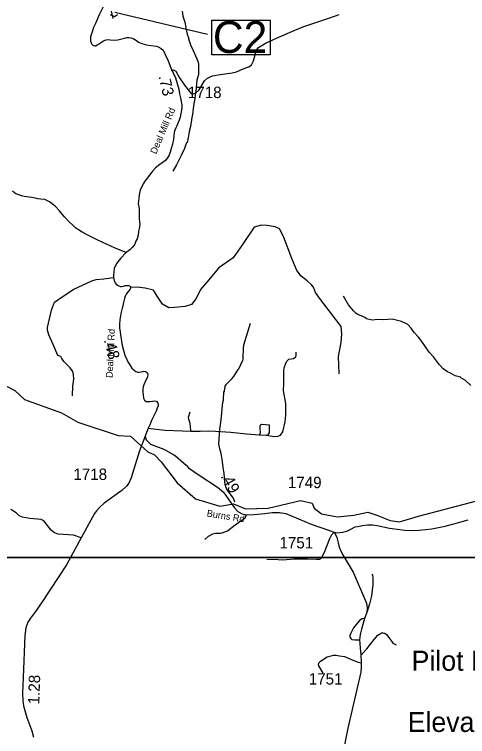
# Model space of a CAD drawing. Extents: x 1159738 to 1321356, y 736314 to 882035.
# Drawn here: x 1280575 to 1285565, y 780324 to 788278 of the extents above; entities that cross this region are included whole.
import ezdxf

# ---------------------------------------------------------------- set-up
doc = ezdxf.new("R2010")
doc.units = 0
for name, color, linetype in [('Exist Geographical Mountain Summit Elevation Number Label', 7, 'Continuous'), ('Exist Geographical Mountain Summit Label', 7, 'Continuous'), ('Exist Hydrographic Creek Single Shore', 7, 'Continuous'), ('Exist Hydrographic Misc Water Feature', 7, 'Continuous'), ('Exist Road Non-System Type 51', 7, 'Continuous'), ('Exist Road Secondary Mileage Hundredths English Label', 7, 'Continuous'), ('Exist Road Secondary Structure Culvert CELL', 7, 'Continuous'), ('Exist Road Secondary Structure Standard Bridge Number Label', 7, 'Continuous'), ('Exist Road Secondary Type 51 Attributed', 7, 'Continuous'), ('Exist Road Secondary Type 51 Label', 7, 'Continuous'), ('Exist Road Secondary Type 51 Number Label', 7, 'Continuous'), ('Map Preparation Inset Cut Line', 7, 'Continuous')]:
    doc.layers.add(name, color=color, linetype=linetype)

msp = doc.modelspace()

# ---------------------------------------------------------------- linework, layer by layer
at = {"layer": 'Exist Hydrographic Creek Single Shore'}
for points in [[(1281630.8, 788278.6), (1281678.3, 788254.9), (1281709.9, 788278.6)], [(1280473.4, 784190.3), (1280580.4, 784135.6), (1280686.4, 784035.1), (1281091.4, 783889.1), (1281272.5, 783786.9), (1281716.2, 783640.7), (1281851.5, 783633.7), (1282045.2, 783458.6), (1282117.5, 783425.9), (1282189.8, 783351.2), (1282366.6, 783118.6), (1282567.2, 782943.5), (1282835.5, 782861.8), (1282879.9, 782868.8), (1282988.6, 782886.9), (1283119, 782834.1), (1283369.8, 782840.7), (1283726.8, 782924.8), (1283855.1, 782894.4), (1283876.1, 782838.4), (1283955.4, 782777.7), (1284134, 782743), (1284311.3, 782764), (1284465.3, 782796.7), (1284565.5, 782762.3), (1284712.6, 782703.3), (1284815.2, 782689.3), (1285024.4, 782749.8), (1285651.6, 782915.1)]]:
    msp.add_lwpolyline(points, dxfattribs=at)
at = {"layer": 'Exist Hydrographic Misc Water Feature'}
for points in [[(1282420.5, 788314.8), (1282430.8, 788258.5), (1282452.8, 788193.8), (1282463.6, 788134), (1282462.8, 788125.5), (1282476.8, 788061), (1282495.3, 788008.4), (1282491.3, 788008.6), (1282494.9, 787996.4), (1282519, 787931.7), (1282532.2, 787907.3), (1282595.8, 787761.3), (1282602.7, 787729.1), (1282603.3, 787617), (1282585.4, 787553.5), (1282573.6, 787427.9), (1282569.4, 787422), (1282564.4, 787390.2), (1282563.2, 787350.2), (1282548.8, 787270.7), (1282537.8, 787175), (1282528.9, 787143.3), (1282512.5, 787042.7), (1282498.8, 786987.4), (1282499.9, 786980.2), (1282476.3, 786864.9), (1282470.3, 786863.1), (1282466.2, 786857.2), (1282446.4, 786801.8), (1282412, 786722.9), (1282360.9, 786620.4), (1282320.7, 786549.7)], [(1285600.3, 784192.5), (1285541.8, 784244.3), (1285490.8, 784276.4), (1285487, 784282), (1285427.3, 784295.9), (1285376.3, 784327.5), (1285344.8, 784342.5), (1285297.7, 784374), (1285257, 784417.3), (1285189.7, 784505.4), (1285143.2, 784556.9), (1285062.7, 784675.4), (1285026.2, 784722.3), (1284977.8, 784776.1), (1284945.2, 784823.1), (1284906.4, 784862.3), (1284886.8, 784874.9), (1284837.4, 784896.5), (1284734.1, 784921.7), (1284637.9, 784912.8), (1284574, 784918.8), (1284519.4, 784911.3), (1284450.1, 784926.7), (1284448.3, 784932.7), (1284444.4, 784934.9), (1284355.5, 784973.6), (1284339.8, 784984.1), (1284308.8, 785013.1), (1284252.7, 785078.9), (1284199.6, 785174.6)], [(1283001.2, 782906.1), (1282990.6, 782939), (1282977.3, 782963.4), (1282915.8, 783045.4), (1282901, 783085.8), (1282892.2, 783126.1), (1282883.3, 783226.5), (1282872, 783283.3), (1282873.3, 783294.7), (1282865.6, 783346.2), (1282867.2, 783355), (1282849.9, 783443.5), (1282835.4, 783492), (1282827.1, 783548.2), (1282838, 783707.9), (1282853.1, 783811.5), (1282871.1, 784006.9), (1282875.8, 784030.8), (1282877, 784070.8), (1282881.5, 784086.6), (1282882.5, 784118.6), (1282886.8, 784126.5), (1282887.3, 784142.4), (1282891.5, 784150.3), (1282896.4, 784182.2), (1282911.2, 784205.7), (1282964.9, 784260), (1282989.8, 784291.2), (1283038.4, 784366), (1283046.4, 784373.5), (1283088.5, 784470.6), (1283093.5, 784476), (1283097.8, 784615.9), (1283102, 784623.8), (1283102.5, 784639.8), (1283173.7, 784877.6)]]:
    msp.add_lwpolyline(points, dxfattribs=at)
at = {"layer": 'Exist Road Non-System Type 51'}
for points in [[(1282306, 787659.4), (1282328.2, 787666.8), (1282353.3, 787653.5), (1282394.6, 787578.1), (1282449.3, 787496.9), (1282502.4, 787430.4), (1282523.1, 787408.2), (1282542.3, 787403.8), (1282568.9, 787409.7), (1282608.7, 787448.1), (1282669.3, 787547.1), (1282701.7, 787576.7), (1282723.9, 787587), (1282757.1, 787599.9), (1282841.3, 787614.7), (1282974.2, 787635.4), (1283019.9, 787647.2), (1283093.8, 787676.8), (1283155.8, 787700.4), (1283186.8, 787722.6), (1283206, 787766.9), (1283231.1, 787846.7), (1283232.6, 787876.3), (1283262.1, 787914.7), (1283346.2, 787964.9), (1283492.4, 788031.4), (1283656, 788101.7), (1283760.9, 788143.1), (1284048.8, 788240.6), (1284150.3, 788278.7)], [(1284149.7, 784319.7), (1284144, 784511.6), (1284172.2, 784664.1), (1284180.7, 784760.1), (1284175, 784841.9), (1284067.8, 784980.2), (1283944.1, 785137.3), (1283890.5, 785213.5), (1283867.9, 785272.8), (1283845.4, 785301), (1283800.2, 785343.4), (1283732.5, 785394.2), (1283684.6, 785456.3), (1283628.2, 785588.9), (1283538.1, 785830), (1283495.8, 785914.7), (1283445, 785940.1), (1283357.6, 785951.4), (1283295.5, 785957), (1283213.7, 785934.5), (1283086.8, 785742.5), (1282985.2, 785595.7), (1282827.3, 785485.6), (1282694.7, 785330.4), (1282624.2, 785248.5), (1282576.2, 785149.7), (1282525.4, 785081.9), (1282454.9, 785059.4), (1282339.2, 785048.1), (1282274.4, 785045.2), (1282206.7, 785084.8), (1282147.4, 785175.1), (1282107.9, 785240), (1282014.8, 785262.6), (1281927.4, 785273.9), (1281854.1, 785271.1)], [(1281214.8, 784075.7), (1281217.8, 784183.5), (1281229.6, 784258.9), (1281225.1, 784310.6), (1281216.3, 784346.1), (1281189.7, 784386), (1281120.3, 784456.9), (1281098.2, 784487.9), (1281084.9, 784510.1), (1281052.4, 784521.9), (1281000.7, 784641.6), (1280953.5, 784749.5), (1280940.2, 784798.7), (1280940.2, 784828.3), (1280984.5, 785021.9), (1281005.2, 785081), (1281015.5, 785109), (1281110, 785175.5), (1281228.2, 785250.9), (1281427.1, 785344.7), (1281474.4, 785358), (1281560, 785363.9), (1281611.7, 785371.3), (1281661.9, 785381.6)], [(1283348.5, 783642.1), (1283436, 783628.1), (1283475.5, 783630.9), (1283506.5, 783645), (1283531.9, 783681.7), (1283557.3, 783789), (1283565.7, 783862.4), (1283565.7, 783992.2), (1283537.5, 784133.4), (1283540.3, 784212.4), (1283543.2, 784271.7), (1283540.3, 784347.9), (1283546, 784384.6), (1283565.7, 784438.2), (1283577, 784460.8), (1283596.8, 784480.6), (1283647.5, 784489.1), (1283675.7, 784506), (1283678.6, 784522.9), (1283678.6, 784556.8)], [(1282516.2, 783688.2), (1282514.1, 783746.3), (1282507.6, 783785.1), (1282494.7, 783821.7), (1282492.5, 783841.1), (1282509.8, 783901.4)], [(1282049.4, 783720.8), (1282104.9, 783711.9), (1282234.1, 783698.9), (1282425.8, 783690.3), (1282516.2, 783688.2)], [(1283274.2, 783647.3), (1283348.5, 783642.1), (1283370.1, 783648.5), (1283383, 783670.1), (1283385.1, 783702.4), (1283383, 783754.1), (1283296.9, 783762.7), (1283283.9, 783754.1), (1283277.5, 783745.5), (1283277.5, 783721.8), (1283279.6, 783670.1), (1283274.2, 783647.3)], [(1282516.2, 783688.2), (1282619.6, 783688.2), (1282716.5, 783690.3), (1282789.7, 783686), (1282957.7, 783677.4), (1283132.1, 783660.2), (1283274.2, 783647.3)], [(1281308.1, 782514.7), (1281227.1, 782541.7), (1281057.3, 782554.6), (1281016.5, 782567.5), (1280977.8, 782597.6), (1280898.3, 782700.9), (1280868.2, 782715.9), (1280745.7, 782724.5), (1280661.8, 782741.7), (1280627.4, 782756.8), (1280593.1, 782786.9), (1280535, 782825.6)], [(1282671, 782496.4), (1282712.9, 782532), (1282759, 782557.2), (1282788.3, 782563.5), (1282821.9, 782563.5), (1282844.9, 782565.6), (1282861.7, 782567.7), (1282920.4, 782588.6), (1283006.3, 782655.8), (1283115.3, 782733.4), (1283131.1, 782765.3)], [(1283355.5, 782278.6), (1283479.1, 782274.5), (1283529.4, 782272.4), (1283651, 782280.7), (1283797.7, 782280.7), (1283896.2, 782276.6), (1283933.9, 782278.6), (1283956.9, 782293.3), (1283990.5, 782356.2), (1284047.1, 782505.2), (1284072.2, 782549.2), (1284095.8, 782575.6)], [(1284509.5, 782111.9), (1284520.1, 782101.3), (1284523, 782073.3), (1284521.1, 781999.9), (1284506.6, 781873.5), (1284486.3, 781785.6), (1284454.5, 781692.4)], [(1284431.4, 781625.8), (1284405.4, 781619.4), (1284376.4, 781601.1), (1284308.9, 781520), (1284279, 781463.1), (1284269.4, 781438), (1284270.3, 781421.6), (1284279, 781403.2), (1284291.6, 781391.7), (1284323.4, 781389.7), (1284376.4, 781390.6)], [(1284389, 781224.1), (1284409.1, 781237.4), (1284455.4, 781291.4), (1284535.4, 781393.8), (1284577.9, 781441), (1284596.2, 781453.6), (1284616.5, 781467.1), (1284636.7, 781467.1), (1284655, 781462.3), (1284672.4, 781446.8), (1284720.6, 781384.1), (1284743.8, 781353.2), (1284777.5, 781333.9)], [(1283973.3, 781023.4), (1283927, 781101.6), (1283923.1, 781119.9), (1283929.9, 781138.2), (1283947.2, 781155.6), (1284018.6, 781201), (1284062, 781212.6), (1284087.1, 781221.2), (1284117, 781219.3), (1284156.5, 781211.6), (1284208.6, 781204.8), (1284268.4, 781179.7), (1284348.5, 781148.9), (1284392.8, 781136.3)]]:
    msp.add_lwpolyline(points, dxfattribs=at)
at = {"layer": 'Exist Road Secondary Structure Culvert CELL'}
msp.add_line((1281662.3, 788232.9), (1281642.9, 788313.9), dxfattribs=at)
at = {"layer": 'Exist Road Secondary Structure Standard Bridge Number Label'}
msp.add_line((1281680.4, 788302.8), (1282699.8, 788060.4), dxfattribs=at)
msp.add_lwpolyline([(1282748.4, 788216), (1283392.6, 788216), (1283392.6, 787833.6), (1282748.4, 787833.6)], close=True, dxfattribs=at)
at = {"layer": 'Exist Road Secondary Type 51 Attributed'}
for points in [[(1281558.8, 788375), (1281508.3, 788274.6), (1281467.9, 788178.9), (1281447.4, 788133.4), (1281432.2, 788087.7), (1281418.5, 788051.3), (1281413.4, 788030.7), (1281410.9, 788007.3), (1281413.4, 787984.5), (1281421.1, 787964), (1281428.1, 787949.7), (1281436.5, 787940.9), (1281447.5, 787934.1), (1281459.5, 787933.2), (1281471.1, 787933.5), (1281487.8, 787943.5), (1281507.7, 787952.9), (1281527.6, 787968.5), (1281538.9, 787976.6), (1281557.2, 787988.4), (1281585.2, 787998.2), (1281606.7, 788000.9), (1281629.9, 787998.2), (1281675.6, 787994.4), (1281712.7, 787997.1), (1281787.8, 788016.7), (1281812.5, 788022.1), (1281835.7, 788023.2), (1281858.3, 788020.5), (1281884.3, 788010.9), (1281918.8, 787992.2), (1281942.6, 787973.9), (1281976.1, 787957), (1282029.1, 787943.5), (1282077.5, 787934.7), (1282140, 787927.7), (1282159, 787921.4), (1282191.2, 787902), (1282211.8, 787884.4), (1282234.7, 787837.9), (1282266.8, 787765), (1282298.3, 787689.5), (1282349.9, 787579.7), (1282367.7, 787517.8), (1282386, 787453.2), (1282392.4, 787403.7), (1282402.7, 787359), (1282411.3, 787319.2), (1282419.9, 787283.7), (1282418.8, 787255.7), (1282414.5, 787222.3), (1282407, 787186.8), (1282398.4, 787145.9), (1282387.6, 787111.5), (1282372.4, 787068.1), (1282363.9, 787050.3), (1282352.6, 787028), (1282343, 787002.2), (1282335.4, 786977.4), (1282331.1, 786941.9), (1282325.7, 786899.9), (1282315, 786848.3), (1282306.4, 786813.8), (1282290.8, 786759.5), (1282273.6, 786721.8), (1282257.4, 786693.8), (1282238, 786670.1), (1282176.7, 786623.9), (1282129.9, 786586.8), (1282099.8, 786555.5), (1282069.7, 786520), (1282039.5, 786479.1), (1282009.4, 786441.4), (1281991.1, 786411.3), (1281972.5, 786373.3), (1281959.4, 786345), (1281949.7, 786291.2), (1281944.3, 786250.3), (1281938.4, 786193.3), (1281947.9, 786138.6), (1281947.9, 786090.2), (1281949.7, 786029.2), (1281951.5, 785993.4), (1281955.7, 785965.9), (1281947.9, 785916.3), (1281942.5, 785888.6), (1281937.5, 785844.7), (1281926.4, 785805.1), (1281914.1, 785786.3), (1281895.8, 785740.2), (1281872.8, 785710.8), (1281845.6, 785685.7), (1281804.7, 785655.6)], [(1281804.7, 785655.6), (1281684.3, 785702.9), (1281588.3, 785748.1), (1281492.1, 785790.6), (1281399.2, 785838.9), (1281321.5, 785881.3), (1281279.9, 785906.6), (1281246.3, 785927.5), (1281214.1, 785959.4), (1281180.9, 785990.3), (1281124.8, 786048.2), (1281104.5, 786075.4), (1281071.1, 786113.9), (1281024, 786165.2), (1280959.3, 786215), (1280911.4, 786237.8), (1280866.9, 786242.9), (1280833.6, 786247.4), (1280807.5, 786254.9), (1280741.6, 786266.1), (1280682.8, 786271.2), (1280650.9, 786278.1), (1280622, 786292.4), (1280590.2, 786303.2), (1280552.9, 786330.5)], [(1281804.7, 785655.6), (1281743.5, 785590.3), (1281712.8, 785551), (1281699.3, 785532.8), (1281690.5, 785517.4), (1281683.2, 785503.7), (1281674.9, 785479.2), (1281669.5, 785442.6), (1281666.3, 785404.9), (1281666.8, 785385.3), (1281669.8, 785361.1), (1281676.3, 785334.5), (1281684.3, 785321.3), (1281696.9, 785306.3), (1281708.5, 785296.5), (1281726.2, 785286.8), (1281741.8, 785282.5), (1281758.5, 785282), (1281771.4, 785284.1), (1281781.5, 785285.7), (1281796.2, 785290.6), (1281809.8, 785293.4), (1281831.1, 785292.8), (1281843.5, 785287.9), (1281851.6, 785281.5), (1281853.2, 785273.9), (1281852.8, 785264.5), (1281850.5, 785252.4), (1281830.3, 785229.3), (1281806.9, 785197.5), (1281796.2, 785174.9), (1281786.8, 785147.2), (1281775.7, 785104.4), (1281768.2, 785068.9), (1281760.7, 785042.5), (1281750.4, 784998.4), (1281740.2, 784941.4), (1281734.6, 784912), (1281730.8, 784867.4), (1281731.5, 784827.6), (1281762.3, 784632.5), (1281791.6, 784525.7), (1281812.6, 784477.8), (1281824.2, 784449.9), (1281844.4, 784417), (1281868.8, 784383.4), (1281891.9, 784360.8), (1281912.4, 784345.7), (1281931.2, 784336.5), (1281945.7, 784337.6), (1281971.5, 784341.4), (1282001.1, 784348.9), (1282016.7, 784346.2), (1282028, 784338.1), (1282038.8, 784325.2), (1282042.4, 784309.1), (1282040, 784287.2), (1282032.6, 784267.9), (1282019.7, 784242.1), (1281999.8, 784199), (1281993.3, 784175.4), (1281989.7, 784151.5), (1281989, 784125.5), (1281989.1, 784117.5), (1281992.5, 784088.5), (1281995.7, 784049.7), (1282006.2, 784029.5), (1282025.6, 784016.1), (1282045, 784013.4), (1282066.5, 784013.9), (1282094.5, 784018.8), (1282115.4, 784020.4), (1282135.9, 784017.2), (1282144.8, 784012.8), (1282154.5, 783996.6), (1282158.5, 783984.3), (1282156.3, 783967.1), (1282145, 783939.7), (1282134.2, 783907.7), (1282108.7, 783855.5), (1282086.1, 783807), (1282065.7, 783756.9), (1282049.4, 783720.8), (1282041.8, 783703.3), (1282013.6, 783632.3)], [(1282013.6, 783632.3), (1281950.9, 783472.9), (1281891.1, 783269.2), (1281862.2, 783175.5), (1281834.6, 783115.8), (1281808.7, 783081.9), (1281755.9, 783035.1), (1281563.7, 782893.6), (1281511, 782848.8), (1281477.6, 782809.1), (1281457, 782781.1), (1281308.1, 782514.7), (1281148, 782215.5), (1280878.4, 781806.6), (1280805.7, 781703), (1280749.9, 781627.8), (1280723, 781583), (1280701.1, 781523.2), (1280688.3, 781436.8), (1280671.4, 780972.9), (1280662.4, 780799.5), (1280666.3, 780722), (1280673.3, 780662.3), (1280712.1, 780535.5), (1280765.9, 780387), (1280783.9, 780319.3)], [(1282013.6, 783632.3), (1282025.9, 783593.9), (1282072, 783545.8), (1282220.3, 783489), (1282331.7, 783425.8), (1282348.6, 783414.7), (1282465.3, 783313.6), (1282493.2, 783282.7), (1282610.3, 783201.7), (1282812.4, 783072.8), (1282879, 783014.5), (1282961.8, 782896.2), (1282997.7, 782842.3), (1283033.6, 782803.8), (1283082.3, 782775.6), (1283131.1, 782765.3), (1283215.8, 782770.5), (1283333.8, 782780.7), (1283413.3, 782791), (1283492.9, 782793.6), (1283562.1, 782780.7), (1283844, 782664.2), (1284045, 782594.6), (1284095.8, 782575.6)], [(1284095.8, 782575.6), (1284133.6, 782569.7), (1284186.4, 782576.6), (1284236.2, 782587.6), (1284279.2, 782610.1), (1284328, 782633.2), (1284354.9, 782638.7), (1284409.7, 782649.4), (1284464.5, 782656.1), (1284519.3, 782654.7), (1284570.1, 782649.4), (1284706.5, 782620), (1284820.1, 782605.2), (1284874.9, 782597.2), (1284962.6, 782593.3), (1285030.7, 782596), (1285170.7, 782613), (1285320.4, 782639.9), (1285414, 782666.5), (1285573, 782710.6)], [(1284095.8, 782575.6), (1284124.7, 782518.8), (1284150.5, 782411.2), (1284184.4, 782337.5), (1284306, 782135.9), (1284452.6, 781792.7), (1284460.3, 781738.7), (1284454.5, 781692.4), (1284431.4, 781625.8), (1284395.7, 781505.5), (1284383.2, 781448.5), (1284376.4, 781390.6), (1284382.2, 781302.8), (1284389, 781224.1), (1284392.8, 781136.3), (1284393.7, 781089.5), (1284390.8, 781033.5), (1284248.2, 780416.6), (1284208.7, 780231.9)]]:
    msp.add_lwpolyline(points, dxfattribs=at)
at = {"layer": 'Map Preparation Inset Cut Line'}
for points in [[(1213574.8, 811005.5), (1289258, 811005.5), (1289258, 782300.2), (1274049.2, 782296.9), (1274049.2, 766757), (1213574.8, 766757)], [(1274049.2, 782296.9), (1310076.7, 782296.9), (1310076.7, 766757), (1274049.2, 766757)]]:
    msp.add_lwpolyline(points, close=True, dxfattribs=at)

# ---------------------------------------------------------------- texts
at = {"layer": 'Exist Geographical Mountain Summit Elevation Number Label'}
msp.add_text('Elevation 1622', height=220, dxfattribs=at).set_placement((1284905.6, 780374.8))
at = {"layer": 'Exist Geographical Mountain Summit Label'}
msp.add_text('Pilot Mountain', height=220, dxfattribs=at).set_placement((1284949.1, 781049.4))
at = {"layer": 'Exist Road Secondary Mileage Hundredths English Label'}
for s, rotation, p in [('.73', 282.88954, (1282161.7, 787596.2)), ('.48', 285.33553, (1281557.1, 784690.6)), ('.49', 298.73149, (1282842.8, 783192.9)), ('1.28', 88.17013, (1280848.8, 780676.8))]:
    msp.add_text(s, height=125, rotation=rotation, dxfattribs=at).set_placement(p)
at = {"layer": 'Exist Road Secondary Structure Standard Bridge Number Label'}
msp.add_text('C2', height=350, dxfattribs=at).set_placement((1282761, 787853.4))
at = {"layer": 'Exist Road Secondary Type 51 Label'}
for s, rotation, p in [('Deal Mill Rd', 66.7979, (1282135.9, 786733.5)), ('Deal Mill Rd', 87.35533, (1281656.1, 784272.7)), ('Burns Rd', 350.62737, (1282689.5, 782749.9))]:
    msp.add_text(s, height=75, rotation=rotation, dxfattribs=at).set_placement(p)
at = {"layer": 'Exist Road Secondary Type 51 Number Label'}
for s, p in [('1718', (1282484.5, 787356.4)), ('1718', (1281223.7, 783150.8)), ('1749', (1283585.8, 783060.5)), ('1751', (1283493.3, 782396.5)), ('1751', (1283816, 780897))]:
    msp.add_text(s, height=125, dxfattribs=at).set_placement(p)

doc.saveas('drawing.dxf')
